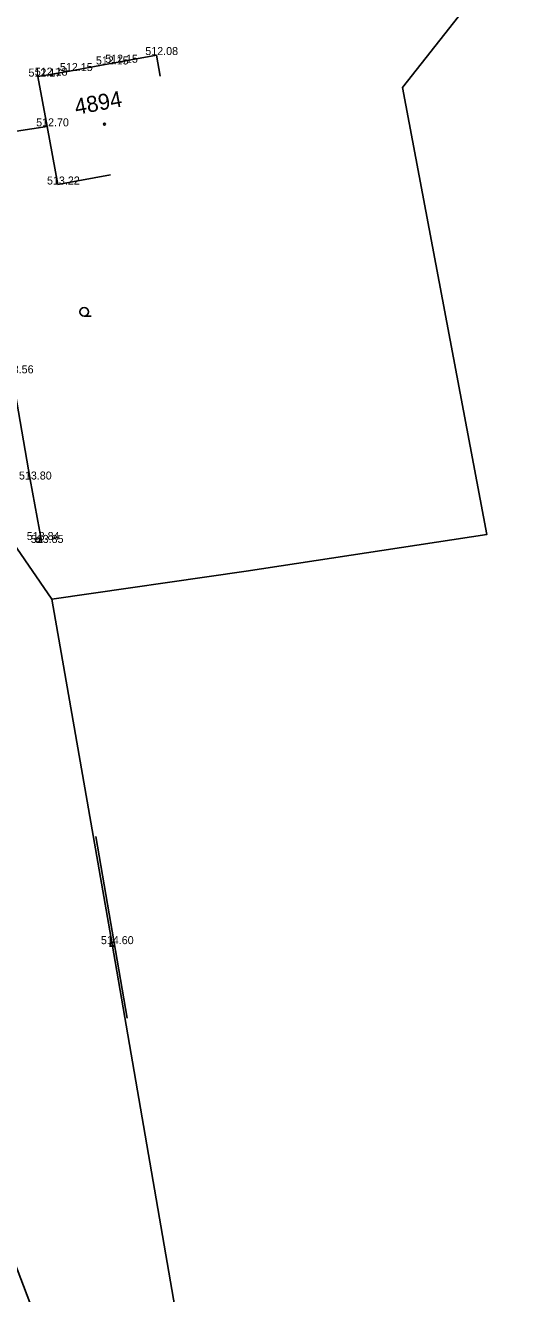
# Model space of a CAD drawing. Extents: x -668867 to -667827, y -1131943 to -1131019.
# Drawn here: x -668254.7 to -668208.6, y -1131843.2 to -1131724.3 of the extents above; entities that cross this region are included whole.
import ezdxf

# ---------------------------------------------------------------- set-up
doc = ezdxf.new("R2010")
doc.units = 0
for name, color, linetype in [('G_Bod_tecka', 7, 'Continuous'), ('G_Bod_vyska', 7, 'Continuous'), ('G_Budovy-znacky', 7, 'Continuous'), ('G_Budovy_Objekty', 7, 'Continuous'), ('G_Budovy_vstupy', 7, 'Continuous'), ('G_Cisla_popisna', 7, 'Continuous'), ('G_Plochy_zpevnene', 7, 'Continuous'), ('G_Ploty', 7, 'Continuous'), ('G_Site-Sloupy', 7, 'Continuous'), ('G_Z_SPOJE_nadz_kotovane', 7, 'Continuous'), ('G_Zelen-Znacky', 7, 'Continuous')]:
    doc.layers.add(name, color=color, linetype=linetype)

msp = doc.modelspace()

# ---------------------------------------------------------------- linework, layer by layer
at = {"layer": 'G_Bod_tecka'}
for p, q in [((-668242.4, -1131727.13), (-668242.4, -1131727.13)), ((-668250.56, -1131728.63), (-668250.56, -1131728.63)), ((-668247.19, -1131728.01), (-668247.19, -1131728.01)), ((-668246.32, -1131727.85), (-668246.32, -1131727.85)), ((-668253.51, -1131729.15), (-668253.51, -1131729.15)), ((-668252.92, -1131729.06), (-668252.92, -1131729.06)), ((-668252.63, -1131733.81), (-668252.63, -1131733.81)), ((-668251.63, -1131739.26), (-668251.63, -1131739.26)), ((-668254.24, -1131766.9), (-668254.24, -1131766.9)), ((-668253.53, -1131772.57), (-668253.53, -1131772.57)), ((-668253.15, -1131772.84), (-668253.15, -1131772.84)), ((-668246.54, -1131810.43), (-668246.54, -1131810.43))]:
    msp.add_line(p, q, dxfattribs=at)
at = {"layer": 'G_Budovy-znacky'}
msp.add_circle((-668247.27, -1131733.6), 0.0875, dxfattribs=at)
at = {"layer": 'G_Budovy_Objekty'}
for p, q in [((-668246.32, -1131727.85), (-668242.4, -1131727.13)), ((-668242.4, -1131727.13), (-668242.04, -1131729.1)), ((-668250.56, -1131728.63), (-668247.19, -1131728.01)), ((-668246.71, -1131738.36), (-668251.63, -1131739.26))]:
    msp.add_line(p, q, dxfattribs=at)
msp.add_lwpolyline([(-668251.63, -1131739.26), (-668252.63, -1131733.81), (-668253.51, -1131729.15), (-668252.92, -1131729.06)], dxfattribs=at)
at = {"layer": 'G_Budovy_vstupy'}
for p, q in [((-668250.56, -1131728.63), (-668252.92, -1131729.06)), ((-668246.32, -1131727.85), (-668247.19, -1131728.01))]:
    msp.add_line(p, q, dxfattribs=at)
at = {"layer": 'G_Plochy_zpevnene'}
msp.add_lwpolyline([(-668254.17, -1131844.26), (-668260.34, -1131828.04)], dxfattribs=at)
at = {"layer": 'G_Ploty'}
for p, q in [((-668259.75, -1131734.91), (-668252.63, -1131733.81)), ((-668253.15, -1131772.84), (-668254.24, -1131766.9)), ((-668248.09, -1131800.33), (-668245.14, -1131817.35))]:
    msp.add_line(p, q, dxfattribs=at)
msp.add_lwpolyline([(-668254.24, -1131766.9), (-668255.94, -1131756.95), (-668257.29, -1131749.5)], dxfattribs=at)
at = {"layer": 'G_Site-Sloupy'}
msp.add_line((-668246.79, -1131810.63), (-668246.29, -1131810.63), dxfattribs=at)
for centre in [(-668253.53, -1131772.57), (-668246.54, -1131810.43)]:
    msp.add_circle(centre, 0.2, dxfattribs=at)
at = {"layer": 'G_Z_SPOJE_nadz_kotovane'}
for points in [[(-668128.77, -1131675.22), (-668160.6, -1131692.72), (-668201.37, -1131707.37), (-668219.34, -1131730.16), (-668211.43, -1131772.04), (-668233.99, -1131775.47)], [(-668252.21, -1131778.12), (-668270.34, -1131751.72)], [(-668252.21, -1131778.12), (-668233.99, -1131775.47)], [(-668252.21, -1131778.12), (-668246.54, -1131810.43), (-668240.19, -1131847.12), (-668290.74, -1131865.79)]]:
    msp.add_lwpolyline(points, dxfattribs=at)
at = {"layer": 'G_Zelen-Znacky'}
msp.add_line((-668249.16, -1131751.59), (-668248.51, -1131751.59), dxfattribs=at)
msp.add_circle((-668249.16, -1131751.19), 0.403, dxfattribs=at)

# ---------------------------------------------------------------- texts
at = {"layer": 'G_Bod_vyska'}
for s, p in [('512.08', (-668243.44, -1131727.13)), ('512.15', (-668248.07, -1131728.01)), ('512.15', (-668247.2, -1131727.85)), ('512.17', (-668254.39, -1131729.15)), ('512.18', (-668253.8, -1131729.06)), ('512.15', (-668251.44, -1131728.63)), ('512.70', (-668253.67, -1131733.81)), ('513.22', (-668252.65, -1131739.26)), ('513.56', (-668256.98, -1131756.95)), ('513.80', (-668255.28, -1131766.9)), ('513.84', (-668254.55, -1131772.57)), ('513.85', (-668254.17, -1131772.84)), ('514.60', (-668247.6, -1131810.43))]:
    msp.add_text(s, height=0.75, dxfattribs=at).set_placement(p)
at = {"layer": 'G_Cisla_popisna'}
msp.add_text('4894', height=1.5, rotation=10.4077, dxfattribs=at).set_placement((-668249.92, -1131732.74))

doc.saveas('drawing.dxf')
